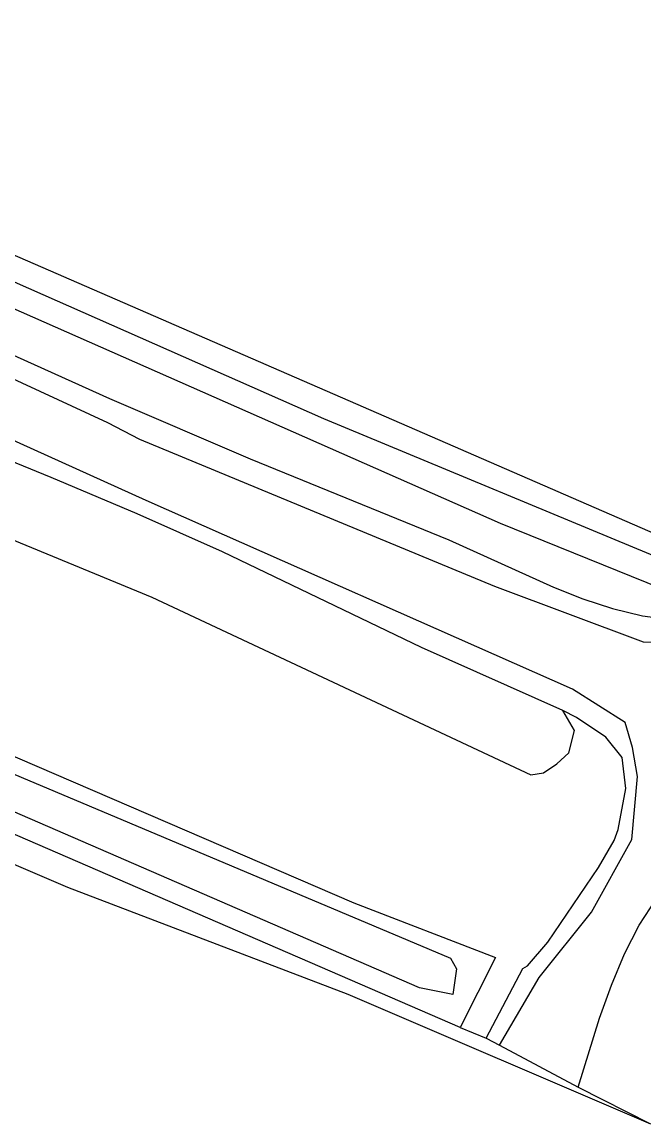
# Model space of a CAD drawing. Extents: x 128999 to 131010, y 395498 to 399007.
# Drawn here: x 129381.11 to 129401.06, y 398126.49 to 398161.84 of the extents above; entities that cross this region are included whole.
import ezdxf

# ---------------------------------------------------------------- set-up
doc = ezdxf.new("R2010")
doc.units = 0
for name, color, linetype in [('gg-knt-bronhoudergrens', 7, 'Continuous'), ('gg-knt-onverhard', 7, 'Continuous'), ('gg-kntw-bovenkant insteek waterloop', 7, 'Continuous'), ('gg-kntw-midden sloot', 7, 'Continuous'), ('gg-kntw-waterlijn', 7, 'Continuous'), ('gt-grn-groengrens', 7, 'Continuous'), ('gt-grn-vlakafsluiter', 7, 'Continuous')]:
    doc.layers.add(name, color=color, linetype=linetype)

msp = doc.modelspace()

# ---------------------------------------------------------------- linework, layer by layer
at = {"layer": 'gg-knt-bronhoudergrens'}
msp.add_line((129398.954, 398127.677), (129401.274, 398126.492), dxfattribs=at)
msp.add_lwpolyline([(129095.89, 398296.677), (129099.065, 398290.724), (129131.08, 398273.791), (129153.437, 398260.958), (129176.588, 398250.11), (129196.696, 398241.115), (129217.995, 398227.885), (129235.722, 398215.053), (129253.317, 398201.163), (129267.737, 398190.315), (129276.6, 398183.038), (129287.581, 398176.953), (129297.767, 398171.926), (129313.907, 398164.121), (129336.132, 398154.86), (129353.594, 398147.188), (129365.897, 398141.234), (129382.566, 398134.091), (129391.562, 398130.651), (129401.274, 398126.492)], dxfattribs=at)
at = {"layer": 'gg-knt-onverhard'}
for p, q in [((129395.999, 398129.241), (129396.427, 398129.015)), ((129396.427, 398129.015), (129398.954, 398127.677))]:
    msp.add_line(p, q, dxfattribs=at)
for points in [[(129358.868, 398161.225), (129368.758, 398156.815), (129377.535, 398152.644), (129383.914, 398149.765), (129388.435, 398147.825), (129394.802, 398145.23), (129398.165, 398143.716), (129399.102, 398143.341), (129400.051, 398143.025), (129401.017, 398142.788), (129402.151, 398142.642), (129403.153, 398142.668), (129403.469, 398142.724), (129404.397, 398143.099), (129405.051, 398143.669), (129405.61, 398144.496), (129406.454, 398146.028), (129408.403, 398149.329), (129413.221, 398156.954), (129419.456, 398167.243), (129428.457, 398181.585)], [(129398.463, 398139.753), (129393.929, 398141.778), (129387.543, 398144.845), (129384.806, 398146.068), (129382.042, 398147.234), (129373.707, 398150.64), (129369.508, 398152.473), (129365.875, 398154.145), (129354.078, 398159.697)], [(129395.999, 398129.241), (129397.182, 398131.484), (129397.33, 398131.561), (129397.977, 398132.327), (129399.603, 398134.718), (129400.103, 398135.582), (129400.237, 398135.94), (129400.48, 398137.257), (129400.361, 398138.244), (129399.844, 398138.9), (129398.905, 398139.529), (129398.463, 398139.753)], [(129398.954, 398127.677), (129399.641, 398129.886), (129400.019, 398130.944), (129400.438, 398131.945), (129400.912, 398132.871), (129401.455, 398133.704), (129402.08, 398134.424), (129402.802, 398135.013), (129403.634, 398135.452), (129405.213, 398135.952), (129405.53, 398135.972)]]:
    msp.add_lwpolyline(points, dxfattribs=at)
at = {"layer": 'gg-kntw-bovenkant insteek waterloop'}
for points in [[(129332.194, 398173.873), (129332.219, 398175.02), (129332.438, 398176.04), (129350.472, 398167.741), (129366.819, 398160.466), (129401.426, 398145.425), (129402.447, 398145.118), (129403.191, 398145.279), (129404.548, 398146.884), (129426.291, 398182.513), (129432.14, 398192.24), (129445.034, 398213.312), (129453.855, 398227.844), (129467.828, 398251.024), (129478.454, 398268.797), (129491.72, 398291.157), (129493.137, 398290.763)], [(129233.472, 398217.727), (129234.827, 398218.922), (129254.961, 398204.086), (129260.001, 398200.289), (129263.651, 398197.584), (129276.254, 398188.285), (129279.976, 398185.447), (129287.406, 398179.981), (129288.785, 398179.305), (129297.595, 398175.315), (129308.42, 398170.367), (129317.029, 398166.404), (129322.771, 398163.849), (129332.694, 398159.174), (129349.919, 398151.683), (129364.189, 398145.468), (129391.76, 398133.581), (129396.305, 398131.835), (129395.165, 398129.588)], [(129395.165, 398129.588), (129364.781, 398142.752), (129341.061, 398153.131), (129315.624, 398164.727), (129300.312, 398171.819), (129294.748, 398174.489), (129291.157, 398176.065), (129287.898, 398177.397), (129284.624, 398178.993), (129281.771, 398180.615), (129274.026, 398186.008), (129268.037, 398190.398), (129258.834, 398197.976), (129250.697, 398204.562), (129241.546, 398211.296), (129233.472, 398217.727)]]:
    msp.add_lwpolyline(points, dxfattribs=at)
at = {"layer": 'gg-kntw-midden sloot'}
msp.add_lwpolyline([(129358.999, 398154.883), (129367.867, 398150.989), (129376.693, 398146.934), (129385.275, 398143.392), (129397.432, 398137.692), (129397.837, 398137.754), (129398.265, 398138.039), (129398.657, 398138.396), (129398.835, 398139.109), (129398.463, 398139.753)], dxfattribs=at)
at = {"layer": 'gg-kntw-waterlijn'}
for points in [[(129235.002, 398218.102), (129245.716, 398210.086), (129263.33, 398196.906), (129278.453, 398185.591), (129286.734, 398179.395), (129291.754, 398177.287), (129315.313, 398166.558), (129330.055, 398159.562), (129350.614, 398150.455), (129393.491, 398132.389), (129394.858, 398131.813), (129395.052, 398131.472), (129394.933, 398130.641), (129393.864, 398130.862), (129368.871, 398141.703), (129344.733, 398152.174), (129327.967, 398159.718), (129306.639, 398169.66), (129295.883, 398174.674), (129286.275, 398178.81), (129277.873, 398184.437), (129254.662, 398202.346), (129234.424, 398217.652), (129235.002, 398218.102)], [(129356.206, 398164.4), (129379.475, 398154.118), (129390.788, 398149.119), (129401.961, 398144.477), (129403.324, 398144.74), (129404.52, 398146.081), (129409.398, 398153.81), (129421.807, 398174.339), (129435.163, 398196.437)], [(129433.423, 398191.491), (129421.805, 398172.537), (129413.271, 398158.614), (129404.417, 398144.628), (129403.242, 398143.848), (129401.616, 398143.67), (129396.464, 398145.749), (129334.895, 398172.927)]]:
    msp.add_lwpolyline(points, dxfattribs=at)
at = {"layer": 'gt-grn-groengrens'}
for points in [[(129331.456, 398174.615), (129331.364, 398173.781), (129331.392, 398173.412), (129331.903, 398173.071), (129333.124, 398172.304), (129336.114, 398170.552), (129343.354, 398167.683), (129346.25, 398166.32), (129355.732, 398161.918), (129375.017, 398153.076), (129383.859, 398148.996), (129384.881, 398148.456), (129396.266, 398143.742), (129401.036, 398141.953), (129403.495, 398141.924), (129404.943, 398142.606)], [(129396.427, 398129.015), (129397.698, 398131.194), (129399.379, 398133.29), (129400.673, 398135.619), (129400.854, 398137.638), (129400.699, 398138.569), (129400.466, 398139.371), (129398.767, 398140.439), (129385.095, 398146.491), (129360.952, 398157.412)]]:
    msp.add_lwpolyline(points, dxfattribs=at)
at = {"layer": 'gt-grn-vlakafsluiter'}
msp.add_line((129395.165, 398129.588), (129395.999, 398129.241), dxfattribs=at)

doc.saveas('drawing.dxf')
